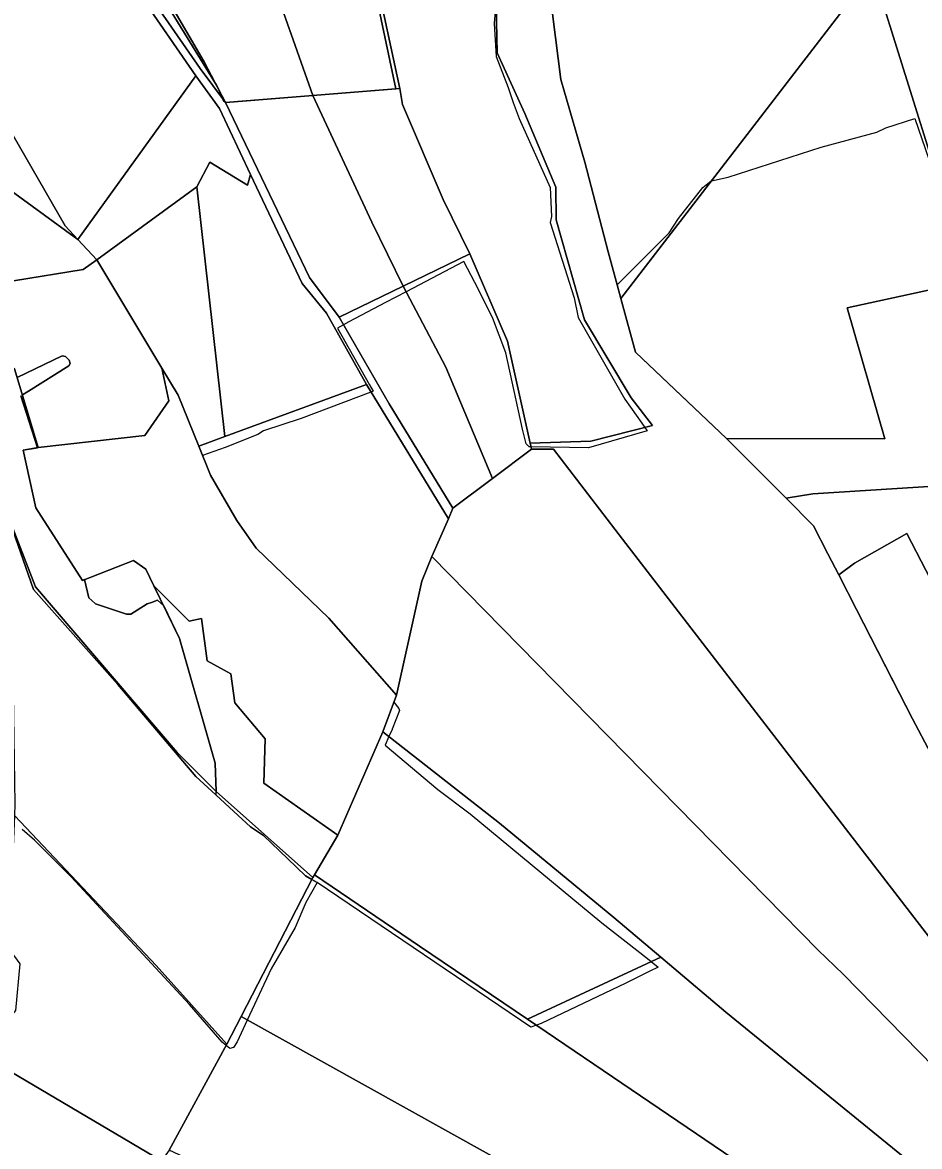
# Model space of a CAD drawing. Extents: x -477304 to -465429, y -1159113 to -1149210.
# Drawn here: x -471508.4 to -471139.2, y -1156423.1 to -1155960.6 of the extents above; entities that cross this region are included whole.
import ezdxf

# ---------------------------------------------------------------- set-up
doc = ezdxf.new("R2010")
doc.units = 0
for name, color, linetype in [('BPEJ_s', 7, 'Continuous'), ('ostatni_s', 7, 'Continuous'), ('PUPFL_s', 7, 'Continuous'), ('trav_porost_s', 7, 'Continuous')]:
    doc.layers.add(name, color=color, linetype=linetype)

msp = doc.modelspace()

# ---------------------------------------------------------------- linework, layer by layer
at = {"layer": 'BPEJ_s'}
for points in [[(-471375.32, -1155890.44), (-471354.73, -1155987.85), (-471388.88, -1155990.57), (-471424.72, -1155993.42), (-471425.03, -1155993.23), (-471425.12, -1155993.18), (-471425.67, -1155992.85), (-471426.08, -1155991.9), (-471427.6, -1155988.3), (-471428.01, -1155987.33), (-471428.61, -1155986.34), (-471456.69, -1155940.58)], [(-471456.69, -1155940.58), (-471428.61, -1155986.34), (-471428.01, -1155987.33), (-471427.6, -1155988.3), (-471426.08, -1155991.9), (-471425.67, -1155992.85), (-471425.12, -1155993.18), (-471425.03, -1155993.23), (-471424.72, -1155993.42), (-471388.88, -1155990.57), (-471354.73, -1155987.85), (-471375.32, -1155890.44)], [(-471313.91, -1155955.88), (-471314.33, -1155960.98), (-471313.48, -1155974.58), (-471308.51, -1155987.31), (-471306.47, -1155993.42), (-471303.98, -1156000), (-471291.19, -1156028.42), (-471290.76, -1156040.33), (-471291.19, -1156042.88), (-471281.41, -1156073.93), (-471279.71, -1156082.01), (-471260.57, -1156115.62), (-471253.55, -1156125.4), (-471252.34, -1156127.18), (-471251.36, -1156128.62), (-471275.45, -1156135.61), (-471299.09, -1156135.2), (-471299.5, -1156135.19), (-471299.91, -1156135.18), (-471301.19, -1156133.91), (-471301.88, -1156131.15), (-471302.67, -1156127.95), (-471309.48, -1156096.47), (-471315.01, -1156082.01), (-471322.24, -1156067.55), (-471326.83, -1156058.97), (-471350.59, -1156071.4), (-471359.08, -1156075.84), (-471374.14, -1156083.71), (-471376.27, -1156084.93), (-471378.72, -1156086.33), (-471365.63, -1156109.66), (-471364.15, -1156112.29), (-471365.05, -1156112.63), (-471393.7, -1156123.48), (-471409.23, -1156128.59), (-471411.57, -1156130.08), (-471425.08, -1156135.43), (-471434.35, -1156138.73), (-471431.07, -1156146.79), (-471420.22, -1156165.45), (-471412.31, -1156176.84), (-471382.35, -1156205.67), (-471354.56, -1156237.33), (-471355.66, -1156240.3), (-471353.51, -1156242.8), (-471353.4, -1156243.24), (-471353.29, -1156243.65), (-471356.27, -1156251.3), (-471356.35, -1156251.48), (-471357.65, -1156254.43), (-471359.18, -1156257.91), (-471337.55, -1156276.19), (-471324.16, -1156286.18), (-471269.92, -1156331.06), (-471251.21, -1156345.73), (-471249.66, -1156346.95), (-471246.74, -1156349.24), (-471247.09, -1156349.42), (-471249.93, -1156350.84), (-471260.14, -1156355.94), (-471295.02, -1156372.53), (-471296.93, -1156373.2), (-471299.27, -1156374.02), (-471387.14, -1156314.41), (-471389.3, -1156313.21)], [(-471313.91, -1155955.88), (-471314.33, -1155960.98), (-471313.48, -1155974.58), (-471308.51, -1155987.31), (-471306.47, -1155993.42), (-471303.98, -1156000), (-471291.19, -1156028.42), (-471290.76, -1156040.33), (-471291.19, -1156042.88), (-471281.41, -1156073.93), (-471279.71, -1156082.01), (-471260.57, -1156115.62), (-471253.55, -1156125.4), (-471252.34, -1156127.18), (-471251.36, -1156128.62), (-471275.45, -1156135.61), (-471299.09, -1156135.2), (-471299.5, -1156135.19), (-471299.91, -1156135.18), (-471301.19, -1156133.91), (-471301.88, -1156131.15), (-471302.67, -1156127.95), (-471309.48, -1156096.47), (-471315.01, -1156082.01), (-471322.24, -1156067.55), (-471326.83, -1156058.97), (-471350.59, -1156071.4), (-471359.08, -1156075.84), (-471374.14, -1156083.71), (-471376.27, -1156084.93), (-471378.72, -1156086.33), (-471365.63, -1156109.66), (-471364.15, -1156112.29), (-471365.05, -1156112.63)], [(-471134.62, -1156261.42), (-471142.15, -1156247.08), (-471150.07, -1156231.59), (-471165.13, -1156202.13), (-471172.43, -1156187.92), (-471176.94, -1156179.15), (-471182.93, -1156167.64), (-471194.16, -1156156.36), (-471218.65, -1156131.76), (-471237.21, -1156114.14), (-471256.12, -1156096.18), (-471262.2, -1156074.12), (-471263.64, -1156068.5), (-471242.27, -1156047.13), (-471238.45, -1156041.18), (-471228.45, -1156028.42), (-471225, -1156025.78), (-471224.83, -1156025.65), (-471218.03, -1156024.16), (-471179.75, -1156011.83), (-471156.78, -1156005.66), (-471153.16, -1156003.96), (-471141.13, -1156000), (-471125.3, -1156046.28)], [(-471134.62, -1156261.42), (-471142.15, -1156247.08), (-471150.07, -1156231.59), (-471165.13, -1156202.13), (-471172.43, -1156187.92), (-471176.94, -1156179.15), (-471182.93, -1156167.64), (-471194.16, -1156156.36), (-471218.65, -1156131.76), (-471237.21, -1156114.14), (-471256.12, -1156096.18), (-471262.2, -1156074.12), (-471263.64, -1156068.5), (-471242.27, -1156047.13), (-471238.45, -1156041.18), (-471228.45, -1156028.42), (-471225, -1156025.78), (-471224.83, -1156025.65), (-471218.03, -1156024.16), (-471179.75, -1156011.83), (-471156.78, -1156005.66), (-471153.16, -1156003.96), (-471141.13, -1156000), (-471125.3, -1156046.28)], [(-471510.61, -1156106.65), (-471492.17, -1156097.75), (-471490.68, -1156097.96), (-471489.19, -1156099.45), (-471488.77, -1156100.94), (-471489.41, -1156101.79), (-471506, -1156112.21), (-471508.48, -1156113.83)], [(-471508.48, -1156113.83), (-471506, -1156112.21), (-471489.41, -1156101.79), (-471488.77, -1156100.94), (-471489.19, -1156099.45), (-471490.68, -1156097.96), (-471492.17, -1156097.75), (-471510.61, -1156106.65)], [(-471365.05, -1156112.63), (-471393.7, -1156123.48), (-471409.23, -1156128.59), (-471411.57, -1156130.08), (-471425.08, -1156135.43), (-471434.35, -1156138.73), (-471431.07, -1156146.79), (-471420.22, -1156165.45), (-471412.31, -1156176.84), (-471382.35, -1156205.67), (-471354.56, -1156237.33), (-471355.66, -1156240.3), (-471353.51, -1156242.8), (-471353.4, -1156243.24), (-471353.29, -1156243.65), (-471356.27, -1156251.3), (-471356.35, -1156251.48), (-471357.65, -1156254.43), (-471359.18, -1156257.91), (-471337.55, -1156276.19), (-471324.16, -1156286.18), (-471269.92, -1156331.06), (-471251.21, -1156345.73), (-471249.66, -1156346.95), (-471246.74, -1156349.24), (-471247.09, -1156349.42), (-471249.93, -1156350.84), (-471260.14, -1156355.94), (-471295.02, -1156372.53), (-471296.93, -1156373.2), (-471299.27, -1156374.02), (-471387.14, -1156314.41), (-471391.79, -1156322.76), (-471396.25, -1156332.97), (-471406.04, -1156349.99), (-471415.9, -1156371.05), (-471420.07, -1156379.97), (-471421.56, -1156382.31), (-471423.05, -1156382.74), (-471424.58, -1156381.52), (-471426.24, -1156380.19), (-471439.64, -1156364.66), (-471488.34, -1156312.13), (-471503.44, -1156297.03), (-471508.61, -1156292.67)], [(-471509.06, -1156114.21), (-471502.28, -1156135.53), (-471508.13, -1156136.58), (-471502.89, -1156160.24), (-471483.73, -1156190.13), (-471482.97, -1156189.84), (-471481.11, -1156197.28), (-471479.92, -1156198.39), (-471478.35, -1156199.84), (-471465.59, -1156204.09), (-471463.89, -1156204.09), (-471457.08, -1156199.84), (-471455.29, -1156199.2), (-471452.84, -1156198.33), (-471450.28, -1156200.65), (-471443.76, -1156214.09), (-471429.13, -1156265.31), (-471428.79, -1156276.96), (-471428.83, -1156278.43), (-471437.09, -1156270.87), (-471469.2, -1156233.01), (-471503.87, -1156193.88), (-471514.43, -1156163.61)], [(-471389.3, -1156313.21), (-471392, -1156311.7), (-471399.25, -1156304.73), (-471409.23, -1156295.12), (-471412.89, -1156292.62), (-471414.54, -1156291.5), (-471421.44, -1156285.18), (-471428.83, -1156278.43), (-471428.79, -1156276.96), (-471429.13, -1156265.31), (-471443.76, -1156214.09), (-471450.28, -1156200.65), (-471452.84, -1156198.33), (-471455.29, -1156199.2), (-471457.08, -1156199.84), (-471463.89, -1156204.09), (-471465.59, -1156204.09), (-471478.35, -1156199.84), (-471479.92, -1156198.39), (-471481.11, -1156197.28), (-471482.97, -1156189.84), (-471483.73, -1156190.13), (-471502.89, -1156160.24), (-471508.13, -1156136.58), (-471502.28, -1156135.53), (-471509.06, -1156114.21)], [(-471514.43, -1156163.61), (-471503.87, -1156193.88), (-471469.2, -1156233.01), (-471437.09, -1156270.87), (-471428.83, -1156278.43), (-471421.44, -1156285.18), (-471414.54, -1156291.5), (-471412.89, -1156292.62), (-471409.23, -1156295.12), (-471399.25, -1156304.73), (-471392, -1156311.7), (-471389.3, -1156313.21), (-471387.14, -1156314.41), (-471391.79, -1156322.76), (-471396.25, -1156332.97), (-471406.04, -1156349.99), (-471415.9, -1156371.05), (-471420.07, -1156379.97), (-471421.56, -1156382.31), (-471423.05, -1156382.74), (-471424.58, -1156381.52), (-471426.24, -1156380.19), (-471439.64, -1156364.66), (-471488.34, -1156312.13), (-471503.44, -1156297.03), (-471508.61, -1156292.67)]]:
    msp.add_lwpolyline(points, dxfattribs=at)
at = {"layer": 'ostatni_s'}
msp.add_lwpolyline([(-471469.48, -1155930.1), (-471435.34, -1155979.44), (-471424.93, -1155993.44), (-471390.36, -1156065.54), (-471378.05, -1156081.86), (-471357.48, -1156117.5), (-471331.27, -1156160.47), (-471333.16, -1156164.81), (-471366.91, -1156109.59), (-471383.3, -1156080.12), (-471393.34, -1156068.02), (-471414.53, -1156023.06), (-471427.32, -1155995.92), (-471437.07, -1155982.51), (-471471.71, -1155932.34)], dxfattribs=at)
at = {"layer": 'PUPFL_s'}
for points in [[(-471297.6, -1155752.45), (-471296.48, -1155752.56), (-471280.11, -1155748.53), (-471218.27, -1155734.79), (-471210, -1155735.43), (-471205.07, -1155769.96), (-471190.45, -1155819.3), (-471178.61, -1155865.59), (-471167.57, -1155900.46), (-471158.43, -1155939.27), (-471214.34, -1156011.93), (-471262.2, -1156074.12), (-471263.64, -1156068.5), (-471267.43, -1156054.89), (-471277.02, -1156018.04), (-471286.83, -1155984.06), (-471292.42, -1155939.56), (-471298.69, -1155885.02), (-471302.86, -1155851.34), (-471321.82, -1155797.02), (-471352.28, -1155750.27), (-471327.49, -1155750.42)], [(-471335.34, -1156033.41), (-471352.09, -1155994.3), (-471353.16, -1155987.73), (-471374.67, -1155887.84), (-471394.18, -1155857.04), (-471413.11, -1155829.21), (-471384.16, -1155760.21), (-471354.92, -1155809.63), (-471336.18, -1155847.61), (-471328.89, -1155879.31), (-471334.47, -1155881.16), (-471319.28, -1155913.14), (-471313.55, -1155947.19), (-471313, -1155973.03), (-471301.66, -1155997.94), (-471288.93, -1156028.33), (-471288.78, -1156041.76), (-471277.1, -1156082.86), (-471257.87, -1156115.02), (-471249.19, -1156126.38), (-471274.47, -1156132.85), (-471299.44, -1156133.63), (-471308.75, -1156091.69), (-471324.31, -1156055.79)], [(-471417.82, -1155908.62), (-471388.88, -1155990.57), (-471424.93, -1155993.44), (-471433.61, -1155976.72), (-471461.29, -1155929.44), (-471484.64, -1155878.87), (-471505.93, -1155842.38), (-471523.31, -1155814.78), (-471522.19, -1155813), (-471527.72, -1155803.63), (-471486.73, -1155801.03), (-471477.79, -1155803.85), (-471440.8, -1155867.9)], [(-471461.29, -1155929.44), (-471433.61, -1155976.72), (-471424.93, -1155993.44), (-471435.34, -1155979.44), (-471469.48, -1155930.1), (-471487.27, -1155884.9), (-471514.03, -1155836.35), (-471533.79, -1155831.65), (-471523.31, -1155814.78), (-471505.93, -1155842.38), (-471484.64, -1155878.87)], [(-471353.16, -1155987.73), (-471388.88, -1155990.57), (-471417.82, -1155908.62), (-471440.8, -1155867.9), (-471429.44, -1155875.69), (-471422.66, -1155866.46), (-471425.66, -1155863.43), (-471423.1, -1155861.12), (-471418.37, -1155865.63), (-471394.18, -1155857.04), (-471374.67, -1155887.84)], [(-471490.87, -1156044.26), (-471518.19, -1155996.98), (-471528.29, -1155977.46), (-471541.82, -1155954.79), (-471522.95, -1155926.39), (-471492.63, -1155880.64), (-471489.62, -1155887.05), (-471471.71, -1155932.34), (-471437.07, -1155982.51), (-471485.63, -1156049.87)], [(-470899.91, -1156638.59), (-470911.91, -1156646.55), (-470951.05, -1156583.4), (-470968.09, -1156553.33), (-470971.14, -1156547.88), (-470975.38, -1156532.59), (-471011.57, -1156415.99), (-471061.89, -1156254.93), (-471094.26, -1156148.89), (-471118.52, -1156067.04), (-471158.43, -1155939.27), (-471115.09, -1155900.78), (-471113.25, -1155899.47), (-471106.55, -1155894.96), (-471099.82, -1155961.8), (-471091.08, -1156048.56), (-471078.8, -1156170.55), (-471041.13, -1156278.75), (-470998.67, -1156404.46), (-470951.29, -1156542.46), (-470923.9, -1156598.35)], [(-471490.87, -1156044.26), (-471485.63, -1156049.87), (-471533.54, -1156015), (-471553.67, -1155964.04), (-471574.64, -1155910.94), (-471555.63, -1155931.64), (-471541.82, -1155954.79), (-471528.29, -1155977.46), (-471518.19, -1155996.98)], [(-471218.65, -1156131.76), (-471256.12, -1156096.18), (-471262.2, -1156074.12), (-471214.34, -1156011.93), (-471158.43, -1155939.27), (-471118.52, -1156067.04), (-471168.99, -1156077.91), (-471153.56, -1156131.85)], [(-471437.07, -1155982.51), (-471427.32, -1155995.92), (-471414.53, -1156023.06), (-471415.82, -1156027.5), (-471431.35, -1156018.02), (-471436.75, -1156028.17), (-471477.87, -1156058.18), (-471485.63, -1156049.87)], [(-471522.29, -1156044.62), (-471533.54, -1156015), (-471485.63, -1156049.87), (-471477.87, -1156058.18), (-471483.45, -1156062.21), (-471512.08, -1156066.81)], [(-471415.82, -1156027.5), (-471414.53, -1156023.06), (-471393.34, -1156068.02), (-471383.3, -1156080.12), (-471366.91, -1156109.59), (-471425.09, -1156130.96), (-471436.75, -1156028.17), (-471431.35, -1156018.02)], [(-471477.87, -1156058.18), (-471436.75, -1156028.17), (-471425.09, -1156130.96), (-471435.9, -1156134.93), (-471444.43, -1156113.98), (-471451.09, -1156102.86)], [(-471534.71, -1156078.4), (-471546.39, -1156073.69), (-471556.65, -1156065.37), (-471558, -1156063.73), (-471522.29, -1156044.62), (-471512.08, -1156066.81), (-471483.45, -1156062.21), (-471477.87, -1156058.18), (-471451.09, -1156102.86), (-471448.22, -1156116.24), (-471458.04, -1156130.52), (-471502.03, -1156135.49), (-471511.69, -1156103.04), (-471525.69, -1156094.11)], [(-471314.98, -1156148.23), (-471334.22, -1156102.42), (-471351.79, -1156069.12), (-471324.31, -1156055.79), (-471308.75, -1156091.69), (-471299.44, -1156133.63), (-471298.89, -1156136.11)], [(-471331.27, -1156160.47), (-471357.48, -1156117.5), (-471378.05, -1156081.86), (-471351.79, -1156069.12), (-471334.22, -1156102.42), (-471314.98, -1156148.23)], [(-471168.99, -1156077.91), (-471118.52, -1156067.04), (-471094.26, -1156148.89), (-471183.14, -1156154.58), (-471194.16, -1156156.36), (-471218.65, -1156131.76), (-471153.56, -1156131.85)], [(-471453.48, -1156348.67), (-471511.54, -1156287), (-471511.39, -1156282.12), (-471512.53, -1156209.7), (-471549.23, -1156158.04), (-471540.45, -1156143.89), (-471526.4, -1156141.4), (-471536.09, -1156125.11), (-471549.11, -1156111.23), (-471536.49, -1156106.98), (-471503.08, -1156192.74), (-471444.72, -1156260.91), (-471428.79, -1156276.96), (-471388.89, -1156312.41), (-471418.44, -1156369.64), (-471424.32, -1156381.04)], [(-471435.9, -1156134.93), (-471425.09, -1156130.96), (-471366.91, -1156109.59), (-471333.16, -1156164.81), (-471339.94, -1156180.31), (-471344.12, -1156190.41), (-471354.56, -1156237.33), (-471382.35, -1156205.67), (-471412.31, -1156176.84), (-471420.22, -1156165.45), (-471431.07, -1156146.79)], [(-471165.98, -1156183.05), (-471172.43, -1156187.92), (-471176.94, -1156179.15), (-471182.93, -1156167.64), (-471194.16, -1156156.36), (-471183.14, -1156154.58), (-471094.26, -1156148.89), (-471061.89, -1156254.93), (-471094.1, -1156313.82), (-471100.2, -1156327.91), (-471107.79, -1156313.55), (-471115.83, -1156298.18), (-471132.57, -1156265.65), (-471134.62, -1156261.42), (-471105.39, -1156246.26), (-471144.44, -1156170.78)], [(-471165.13, -1156202.13), (-471172.43, -1156187.92), (-471165.98, -1156183.05), (-471144.44, -1156170.78), (-471105.39, -1156246.26), (-471134.62, -1156261.42), (-471142.15, -1156247.08)], [(-471300.52, -1156370.77), (-471344.97, -1156340.66), (-471388.26, -1156311.33), (-471378.62, -1156294.95), (-471360.17, -1156252.46), (-471312.1, -1156290.05), (-471265.02, -1156328.83), (-471245.75, -1156345.12)], [(-471511.19, -1156367.15), (-471509.42, -1156347.98), (-471515.75, -1156339.27), (-471513.64, -1156335.08), (-471511.54, -1156287), (-471453.48, -1156348.67), (-471424.32, -1156381.04), (-471448.06, -1156424.56), (-471451.26, -1156429.03), (-471525.85, -1156385.02)], [(-471213.05, -1156483.92), (-471418.44, -1156369.64), (-471388.89, -1156312.41), (-471388.26, -1156311.33), (-471344.97, -1156340.66), (-471300.52, -1156370.77), (-471254.07, -1156402.24), (-471204.52, -1156435.81), (-471188.34, -1156446.78)], [(-471213.05, -1156483.92), (-471180.85, -1156502.14), (-471102.7, -1156566.52), (-471131.88, -1156577.56), (-471201.23, -1156540.54), (-471337.42, -1156476.25), (-471448.06, -1156424.56), (-471424.32, -1156381.04), (-471418.44, -1156369.64)], [(-471546.6, -1156436.8), (-471546.02, -1156433.82), (-471570.55, -1156416.12), (-471563.21, -1156408.7), (-471534.65, -1156379.82), (-471525.85, -1156385.02), (-471451.26, -1156429.03), (-471480.5, -1156462.99), (-471503.2, -1156459.47), (-471528.5, -1156448.2), (-471542.79, -1156439.68)]]:
    msp.add_lwpolyline(points, close=True, dxfattribs=at)
for points in [[(-471292.42, -1155939.56), (-471286.83, -1155984.06), (-471277.02, -1156018.04), (-471267.43, -1156054.89), (-471263.64, -1156068.5), (-471262.2, -1156074.12), (-471256.12, -1156096.18), (-471218.65, -1156131.76), (-471194.16, -1156156.36), (-471182.93, -1156167.64), (-471176.94, -1156179.15), (-471172.43, -1156187.92), (-471165.13, -1156202.13), (-471142.15, -1156247.08), (-471134.62, -1156261.42)], [(-471104.61, -1156376.61), (-471261.42, -1156173.22), (-471289.86, -1156136.08), (-471298.89, -1156136.11), (-471299.44, -1156133.63), (-471274.47, -1156132.85), (-471249.19, -1156126.38), (-471257.87, -1156115.02), (-471277.1, -1156082.86), (-471288.78, -1156041.76), (-471288.93, -1156028.33), (-471301.66, -1155997.94), (-471313, -1155973.03), (-471313.55, -1155947.19)], [(-471511.69, -1156103.04), (-471502.03, -1156135.49), (-471508.13, -1156136.58), (-471502.89, -1156160.24), (-471483.73, -1156190.13), (-471462.7, -1156182), (-471457.61, -1156185.55), (-471454.32, -1156192.32), (-471443.76, -1156214.09), (-471429.13, -1156265.31), (-471428.79, -1156276.96), (-471444.72, -1156260.91), (-471503.08, -1156192.74), (-471536.49, -1156106.98)], [(-471120.69, -1156403.15), (-471170.67, -1156352.19), (-471180.88, -1156342.37), (-471339.94, -1156180.31), (-471333.16, -1156164.81), (-471331.27, -1156160.47), (-471314.98, -1156148.23), (-471298.89, -1156136.11), (-471289.86, -1156136.08), (-471261.42, -1156173.22), (-471104.61, -1156376.61)], [(-471096.46, -1156487.64), (-471140.81, -1156431.51), (-471179.88, -1156399.64), (-471218.94, -1156367.77), (-471245.75, -1156345.12), (-471265.02, -1156328.83), (-471312.1, -1156290.05), (-471360.17, -1156252.46), (-471354.56, -1156237.33), (-471344.12, -1156190.41), (-471339.94, -1156180.31), (-471180.88, -1156342.37), (-471170.67, -1156352.19), (-471120.69, -1156403.15)], [(-471126.21, -1156502.67), (-471160.62, -1156465.56), (-471188.34, -1156446.78), (-471204.52, -1156435.81), (-471254.07, -1156402.24), (-471300.52, -1156370.77), (-471245.75, -1156345.12), (-471218.94, -1156367.77), (-471179.88, -1156399.64), (-471140.81, -1156431.51), (-471096.46, -1156487.64)]]:
    msp.add_lwpolyline(points, dxfattribs=at)
at = {"layer": 'trav_porost_s'}
for points in [[(-471364.67, -1156042.7), (-471388.88, -1155990.57), (-471353.16, -1155987.73), (-471352.09, -1155994.3), (-471335.34, -1156033.41), (-471324.31, -1156055.79), (-471351.79, -1156069.12)], [(-471390.36, -1156065.54), (-471424.93, -1155993.44), (-471388.88, -1155990.57), (-471364.67, -1156042.7), (-471351.79, -1156069.12), (-471378.05, -1156081.86)], [(-471502.89, -1156160.24), (-471508.13, -1156136.58), (-471502.03, -1156135.49), (-471458.04, -1156130.52), (-471448.22, -1156116.24), (-471451.09, -1156102.86), (-471444.43, -1156113.98), (-471435.9, -1156134.93), (-471431.07, -1156146.79), (-471420.22, -1156165.45), (-471412.31, -1156176.84), (-471382.35, -1156205.67), (-471354.56, -1156237.33), (-471360.17, -1156252.46), (-471378.62, -1156294.95), (-471409.13, -1156273.54), (-471408.52, -1156255.4), (-471421.1, -1156240.52), (-471422.69, -1156228.58), (-471432.39, -1156223.29), (-471434.76, -1156205.8), (-471439.84, -1156206.96), (-471454.32, -1156192.32), (-471457.61, -1156185.55), (-471462.7, -1156182), (-471483.73, -1156190.13)], [(-471388.26, -1156311.33), (-471388.89, -1156312.41), (-471428.79, -1156276.96), (-471429.13, -1156265.31), (-471443.76, -1156214.09), (-471454.32, -1156192.32), (-471439.84, -1156206.96), (-471434.76, -1156205.8), (-471432.39, -1156223.29), (-471422.69, -1156228.58), (-471421.1, -1156240.52), (-471408.52, -1156255.4), (-471409.13, -1156273.54), (-471378.62, -1156294.95)]]:
    msp.add_lwpolyline(points, close=True, dxfattribs=at)

doc.saveas('drawing.dxf')
